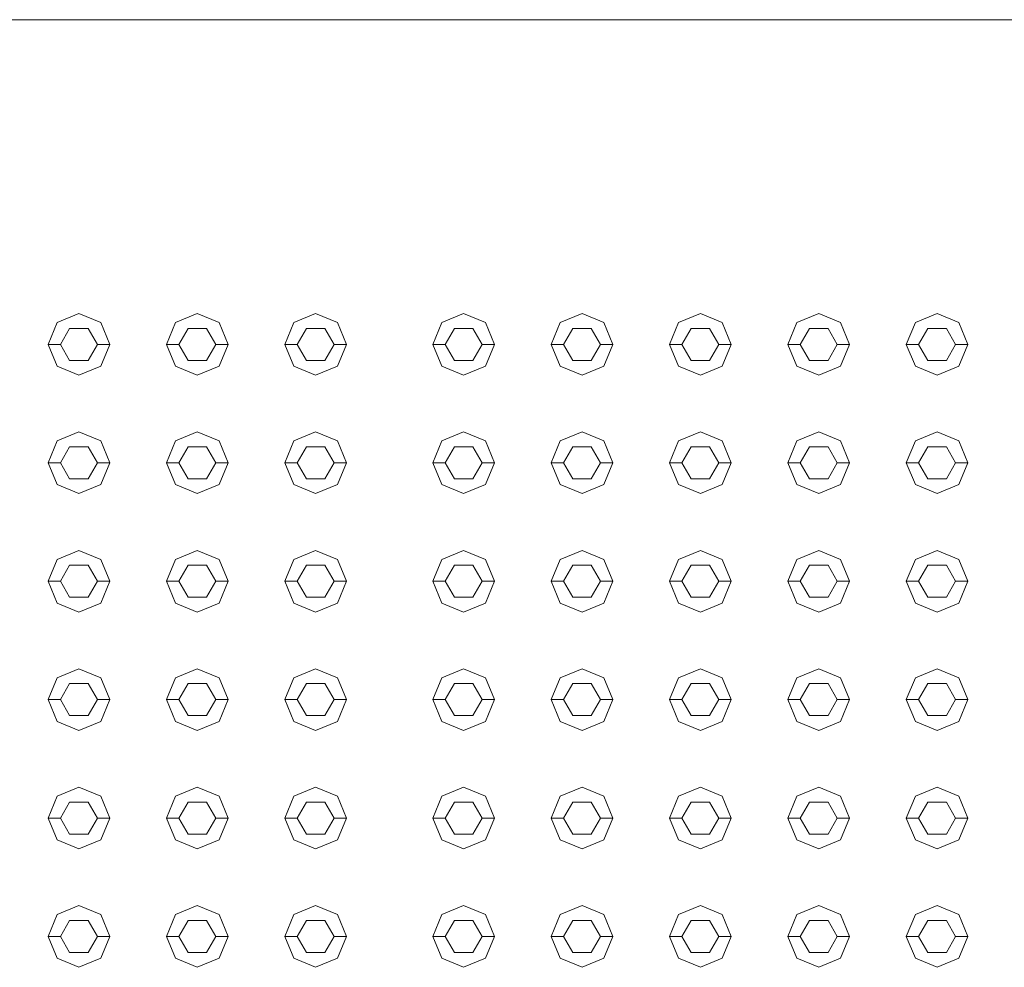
# Model space of a CAD drawing. Header units: millimetres. Extents: x -261 to 187, y -214 to 106.
# Tile 617 of 656: x -215.882 to -215.482, y 14.144 to 14.529. Entities that reach past the tile are written whole.
import ezdxf

# ---------------------------------------------------------------- set-up
doc = ezdxf.new("R2010")
doc.units = ezdxf.units.MM
doc.header["$LTSCALE"] = 0.005
doc.header["$MEASUREMENT"] = 0
doc.layers.add('IFC-Elemento construtivo genérico-Contorno', color=9, linetype='Continuous', lineweight=5)
doc.layers.add('IFC-Laje-Contorno', color=9, linetype='Continuous', lineweight=5)

msp = doc.modelspace()

# ---------------------------------------------------------------- linework, layer by layer
at = {"layer": 'IFC-Elemento construtivo genérico-Contorno', "lineweight": 5}
for p, q in [((-215.86663, 14.40606), (-215.85777, 14.40972)), ((-215.85777, 14.40972), (-215.84892, 14.40606)), ((-215.81854, 14.40606), (-215.80968, 14.40972)), ((-215.80968, 14.40972), (-215.80082, 14.40606)), ((-215.77044, 14.40606), (-215.76159, 14.40972)), ((-215.76159, 14.40972), (-215.75273, 14.40606)), ((-215.71033, 14.40606), (-215.70148, 14.40972)), ((-215.70148, 14.40972), (-215.69262, 14.40606)), ((-215.66224, 14.40606), (-215.65338, 14.40972)), ((-215.65338, 14.40972), (-215.64453, 14.40606)), ((-215.61415, 14.40606), (-215.60529, 14.40972)), ((-215.60529, 14.40972), (-215.59644, 14.40606)), ((-215.56606, 14.40606), (-215.5572, 14.40972)), ((-215.5572, 14.40972), (-215.54834, 14.40606)), ((-215.51796, 14.40606), (-215.50911, 14.40972)), ((-215.50911, 14.40972), (-215.50025, 14.40606)), ((-215.8703, 14.3972), (-215.86663, 14.40606)), ((-215.84892, 14.40606), (-215.84525, 14.3972)), ((-215.8222, 14.3972), (-215.81854, 14.40606)), ((-215.80082, 14.40606), (-215.79716, 14.3972)), ((-215.77411, 14.3972), (-215.77044, 14.40606)), ((-215.75273, 14.40606), (-215.74907, 14.3972)), ((-215.714, 14.3972), (-215.71033, 14.40606)), ((-215.69262, 14.40606), (-215.68895, 14.3972)), ((-215.66591, 14.3972), (-215.66224, 14.40606)), ((-215.64453, 14.40606), (-215.64086, 14.3972)), ((-215.61782, 14.3972), (-215.61415, 14.40606)), ((-215.59644, 14.40606), (-215.59277, 14.3972)), ((-215.56972, 14.3972), (-215.56606, 14.40606)), ((-215.54834, 14.40606), (-215.54468, 14.3972)), ((-215.52163, 14.3972), (-215.51796, 14.40606)), ((-215.50025, 14.40606), (-215.49658, 14.3972)), ((-215.86529, 14.3972), (-215.86153, 14.40371)), ((-215.86153, 14.40371), (-215.85402, 14.40371)), ((-215.85402, 14.40371), (-215.85026, 14.3972)), ((-215.81719, 14.3972), (-215.81344, 14.40371)), ((-215.81344, 14.40371), (-215.80592, 14.40371)), ((-215.80592, 14.40371), (-215.80217, 14.3972)), ((-215.7691, 14.3972), (-215.76535, 14.40371)), ((-215.76535, 14.40371), (-215.75783, 14.40371)), ((-215.75783, 14.40371), (-215.75408, 14.3972)), ((-215.70899, 14.3972), (-215.70523, 14.40371)), ((-215.70523, 14.40371), (-215.69772, 14.40371)), ((-215.69772, 14.40371), (-215.69396, 14.3972)), ((-215.6609, 14.3972), (-215.65714, 14.40371)), ((-215.65714, 14.40371), (-215.64963, 14.40371)), ((-215.64963, 14.40371), (-215.64587, 14.3972)), ((-215.61281, 14.3972), (-215.60905, 14.40371)), ((-215.60905, 14.40371), (-215.60153, 14.40371)), ((-215.60153, 14.40371), (-215.59778, 14.3972)), ((-215.56471, 14.3972), (-215.56096, 14.40371)), ((-215.56096, 14.40371), (-215.55344, 14.40371)), ((-215.55344, 14.40371), (-215.54969, 14.3972)), ((-215.51662, 14.3972), (-215.51287, 14.40371)), ((-215.51287, 14.40371), (-215.50535, 14.40371)), ((-215.50535, 14.40371), (-215.50159, 14.3972)), ((-215.8703, 14.3972), (-215.86529, 14.3972)), ((-215.8703, 14.3972), (-215.86663, 14.38835)), ((-215.86529, 14.3972), (-215.86153, 14.39069)), ((-215.85402, 14.39069), (-215.85026, 14.3972)), ((-215.85026, 14.3972), (-215.84525, 14.3972)), ((-215.84892, 14.38835), (-215.84525, 14.3972)), ((-215.8222, 14.3972), (-215.81719, 14.3972)), ((-215.8222, 14.3972), (-215.81854, 14.38835)), ((-215.81719, 14.3972), (-215.81344, 14.39069)), ((-215.80592, 14.39069), (-215.80217, 14.3972)), ((-215.80217, 14.3972), (-215.79716, 14.3972)), ((-215.80082, 14.38835), (-215.79716, 14.3972)), ((-215.77411, 14.3972), (-215.7691, 14.3972)), ((-215.77411, 14.3972), (-215.77044, 14.38835)), ((-215.7691, 14.3972), (-215.76535, 14.39069)), ((-215.75783, 14.39069), (-215.75408, 14.3972)), ((-215.75408, 14.3972), (-215.74907, 14.3972)), ((-215.75273, 14.38835), (-215.74907, 14.3972)), ((-215.714, 14.3972), (-215.70899, 14.3972)), ((-215.714, 14.3972), (-215.71033, 14.38835)), ((-215.70899, 14.3972), (-215.70523, 14.39069)), ((-215.69772, 14.39069), (-215.69396, 14.3972)), ((-215.69396, 14.3972), (-215.68895, 14.3972)), ((-215.69262, 14.38835), (-215.68895, 14.3972)), ((-215.66591, 14.3972), (-215.6609, 14.3972)), ((-215.66591, 14.3972), (-215.66224, 14.38835)), ((-215.6609, 14.3972), (-215.65714, 14.39069)), ((-215.64963, 14.39069), (-215.64587, 14.3972)), ((-215.64587, 14.3972), (-215.64086, 14.3972)), ((-215.64453, 14.38835), (-215.64086, 14.3972)), ((-215.61782, 14.3972), (-215.61281, 14.3972)), ((-215.61782, 14.3972), (-215.61415, 14.38835)), ((-215.61281, 14.3972), (-215.60905, 14.39069)), ((-215.60153, 14.39069), (-215.59778, 14.3972)), ((-215.59778, 14.3972), (-215.59277, 14.3972)), ((-215.59644, 14.38835), (-215.59277, 14.3972)), ((-215.56972, 14.3972), (-215.56471, 14.3972)), ((-215.56972, 14.3972), (-215.56606, 14.38835)), ((-215.56471, 14.3972), (-215.56096, 14.39069)), ((-215.55344, 14.39069), (-215.54969, 14.3972)), ((-215.54969, 14.3972), (-215.54468, 14.3972)), ((-215.54834, 14.38835), (-215.54468, 14.3972)), ((-215.52163, 14.3972), (-215.51662, 14.3972)), ((-215.52163, 14.3972), (-215.51796, 14.38835)), ((-215.51662, 14.3972), (-215.51287, 14.39069)), ((-215.50535, 14.39069), (-215.50159, 14.3972)), ((-215.50159, 14.3972), (-215.49658, 14.3972)), ((-215.50025, 14.38835), (-215.49658, 14.3972)), ((-215.86663, 14.38835), (-215.85777, 14.38468)), ((-215.86153, 14.39069), (-215.85402, 14.39069)), ((-215.85777, 14.38468), (-215.84892, 14.38835)), ((-215.81854, 14.38835), (-215.80968, 14.38468)), ((-215.81344, 14.39069), (-215.80592, 14.39069)), ((-215.80968, 14.38468), (-215.80082, 14.38835)), ((-215.77044, 14.38835), (-215.76159, 14.38468)), ((-215.76535, 14.39069), (-215.75783, 14.39069)), ((-215.76159, 14.38468), (-215.75273, 14.38835)), ((-215.71033, 14.38835), (-215.70148, 14.38468)), ((-215.70523, 14.39069), (-215.69772, 14.39069)), ((-215.70148, 14.38468), (-215.69262, 14.38835)), ((-215.66224, 14.38835), (-215.65338, 14.38468)), ((-215.65714, 14.39069), (-215.64963, 14.39069)), ((-215.65338, 14.38468), (-215.64453, 14.38835)), ((-215.61415, 14.38835), (-215.60529, 14.38468)), ((-215.60905, 14.39069), (-215.60153, 14.39069)), ((-215.60529, 14.38468), (-215.59644, 14.38835)), ((-215.56606, 14.38835), (-215.5572, 14.38468)), ((-215.56096, 14.39069), (-215.55344, 14.39069)), ((-215.5572, 14.38468), (-215.54834, 14.38835)), ((-215.51796, 14.38835), (-215.50911, 14.38468)), ((-215.51287, 14.39069), (-215.50535, 14.39069)), ((-215.50911, 14.38468), (-215.50025, 14.38835)), ((-215.86663, 14.35797), (-215.85777, 14.36163)), ((-215.85777, 14.36163), (-215.84892, 14.35797)), ((-215.81854, 14.35797), (-215.80968, 14.36163)), ((-215.80968, 14.36163), (-215.80082, 14.35797)), ((-215.77044, 14.35797), (-215.76159, 14.36163)), ((-215.76159, 14.36163), (-215.75273, 14.35797)), ((-215.71033, 14.35797), (-215.70148, 14.36163)), ((-215.70148, 14.36163), (-215.69262, 14.35797)), ((-215.66224, 14.35797), (-215.65338, 14.36163)), ((-215.65338, 14.36163), (-215.64453, 14.35797)), ((-215.61415, 14.35797), (-215.60529, 14.36163)), ((-215.60529, 14.36163), (-215.59644, 14.35797)), ((-215.56606, 14.35797), (-215.5572, 14.36163)), ((-215.5572, 14.36163), (-215.54834, 14.35797)), ((-215.51796, 14.35797), (-215.50911, 14.36163)), ((-215.50911, 14.36163), (-215.50025, 14.35797)), ((-215.8703, 14.34911), (-215.86663, 14.35797)), ((-215.84892, 14.35797), (-215.84525, 14.34911)), ((-215.8222, 14.34911), (-215.81854, 14.35797)), ((-215.80082, 14.35797), (-215.79716, 14.34911)), ((-215.77411, 14.34911), (-215.77044, 14.35797)), ((-215.75273, 14.35797), (-215.74907, 14.34911)), ((-215.714, 14.34911), (-215.71033, 14.35797)), ((-215.69262, 14.35797), (-215.68895, 14.34911)), ((-215.66591, 14.34911), (-215.66224, 14.35797)), ((-215.64453, 14.35797), (-215.64086, 14.34911)), ((-215.61782, 14.34911), (-215.61415, 14.35797)), ((-215.59644, 14.35797), (-215.59277, 14.34911)), ((-215.56972, 14.34911), (-215.56606, 14.35797)), ((-215.54834, 14.35797), (-215.54468, 14.34911)), ((-215.52163, 14.34911), (-215.51796, 14.35797)), ((-215.50025, 14.35797), (-215.49658, 14.34911)), ((-215.86529, 14.34911), (-215.86153, 14.35562)), ((-215.86153, 14.35562), (-215.85402, 14.35562)), ((-215.85402, 14.35562), (-215.85026, 14.34911)), ((-215.81719, 14.34911), (-215.81344, 14.35562)), ((-215.81344, 14.35562), (-215.80592, 14.35562)), ((-215.80592, 14.35562), (-215.80217, 14.34911)), ((-215.7691, 14.34911), (-215.76535, 14.35562)), ((-215.76535, 14.35562), (-215.75783, 14.35562)), ((-215.75783, 14.35562), (-215.75408, 14.34911)), ((-215.70899, 14.34911), (-215.70523, 14.35562)), ((-215.70523, 14.35562), (-215.69772, 14.35562)), ((-215.69772, 14.35562), (-215.69396, 14.34911)), ((-215.6609, 14.34911), (-215.65714, 14.35562)), ((-215.65714, 14.35562), (-215.64963, 14.35562)), ((-215.64963, 14.35562), (-215.64587, 14.34911)), ((-215.61281, 14.34911), (-215.60905, 14.35562)), ((-215.60905, 14.35562), (-215.60153, 14.35562)), ((-215.60153, 14.35562), (-215.59778, 14.34911)), ((-215.56471, 14.34911), (-215.56096, 14.35562)), ((-215.56096, 14.35562), (-215.55344, 14.35562)), ((-215.55344, 14.35562), (-215.54969, 14.34911)), ((-215.51662, 14.34911), (-215.51287, 14.35562)), ((-215.51287, 14.35562), (-215.50535, 14.35562)), ((-215.50535, 14.35562), (-215.50159, 14.34911)), ((-215.8703, 14.34911), (-215.86529, 14.34911)), ((-215.8703, 14.34911), (-215.86663, 14.34026)), ((-215.86529, 14.34911), (-215.86153, 14.3426)), ((-215.85402, 14.3426), (-215.85026, 14.34911)), ((-215.85026, 14.34911), (-215.84525, 14.34911)), ((-215.84892, 14.34026), (-215.84525, 14.34911)), ((-215.8222, 14.34911), (-215.81719, 14.34911)), ((-215.8222, 14.34911), (-215.81854, 14.34026)), ((-215.81719, 14.34911), (-215.81344, 14.3426)), ((-215.80592, 14.3426), (-215.80217, 14.34911)), ((-215.80217, 14.34911), (-215.79716, 14.34911)), ((-215.80082, 14.34026), (-215.79716, 14.34911)), ((-215.77411, 14.34911), (-215.7691, 14.34911)), ((-215.77411, 14.34911), (-215.77044, 14.34026)), ((-215.7691, 14.34911), (-215.76535, 14.3426)), ((-215.75783, 14.3426), (-215.75408, 14.34911)), ((-215.75408, 14.34911), (-215.74907, 14.34911)), ((-215.75273, 14.34026), (-215.74907, 14.34911)), ((-215.714, 14.34911), (-215.70899, 14.34911)), ((-215.714, 14.34911), (-215.71033, 14.34026)), ((-215.70899, 14.34911), (-215.70523, 14.3426)), ((-215.69772, 14.3426), (-215.69396, 14.34911)), ((-215.69396, 14.34911), (-215.68895, 14.34911)), ((-215.69262, 14.34026), (-215.68895, 14.34911)), ((-215.66591, 14.34911), (-215.6609, 14.34911)), ((-215.66591, 14.34911), (-215.66224, 14.34026)), ((-215.6609, 14.34911), (-215.65714, 14.3426)), ((-215.64963, 14.3426), (-215.64587, 14.34911)), ((-215.64587, 14.34911), (-215.64086, 14.34911)), ((-215.64453, 14.34026), (-215.64086, 14.34911)), ((-215.61782, 14.34911), (-215.61281, 14.34911)), ((-215.61782, 14.34911), (-215.61415, 14.34026)), ((-215.61281, 14.34911), (-215.60905, 14.3426)), ((-215.60153, 14.3426), (-215.59778, 14.34911)), ((-215.59778, 14.34911), (-215.59277, 14.34911)), ((-215.59644, 14.34026), (-215.59277, 14.34911)), ((-215.56972, 14.34911), (-215.56471, 14.34911)), ((-215.56972, 14.34911), (-215.56606, 14.34026)), ((-215.56471, 14.34911), (-215.56096, 14.3426)), ((-215.55344, 14.3426), (-215.54969, 14.34911)), ((-215.54969, 14.34911), (-215.54468, 14.34911)), ((-215.54834, 14.34026), (-215.54468, 14.34911)), ((-215.52163, 14.34911), (-215.51662, 14.34911)), ((-215.52163, 14.34911), (-215.51796, 14.34026)), ((-215.51662, 14.34911), (-215.51287, 14.3426)), ((-215.50535, 14.3426), (-215.50159, 14.34911)), ((-215.50159, 14.34911), (-215.49658, 14.34911)), ((-215.50025, 14.34026), (-215.49658, 14.34911)), ((-215.86663, 14.34026), (-215.85777, 14.33659)), ((-215.86153, 14.3426), (-215.85402, 14.3426)), ((-215.85777, 14.33659), (-215.84892, 14.34026)), ((-215.81854, 14.34026), (-215.80968, 14.33659)), ((-215.81344, 14.3426), (-215.80592, 14.3426)), ((-215.80968, 14.33659), (-215.80082, 14.34026)), ((-215.77044, 14.34026), (-215.76159, 14.33659)), ((-215.76535, 14.3426), (-215.75783, 14.3426)), ((-215.76159, 14.33659), (-215.75273, 14.34026)), ((-215.71033, 14.34026), (-215.70148, 14.33659)), ((-215.70523, 14.3426), (-215.69772, 14.3426)), ((-215.70148, 14.33659), (-215.69262, 14.34026)), ((-215.66224, 14.34026), (-215.65338, 14.33659)), ((-215.65714, 14.3426), (-215.64963, 14.3426)), ((-215.65338, 14.33659), (-215.64453, 14.34026)), ((-215.61415, 14.34026), (-215.60529, 14.33659)), ((-215.60905, 14.3426), (-215.60153, 14.3426)), ((-215.60529, 14.33659), (-215.59644, 14.34026)), ((-215.56606, 14.34026), (-215.5572, 14.33659)), ((-215.56096, 14.3426), (-215.55344, 14.3426)), ((-215.5572, 14.33659), (-215.54834, 14.34026)), ((-215.51796, 14.34026), (-215.50911, 14.33659)), ((-215.51287, 14.3426), (-215.50535, 14.3426)), ((-215.50911, 14.33659), (-215.50025, 14.34026)), ((-215.86663, 14.30988), (-215.85777, 14.31354)), ((-215.85777, 14.31354), (-215.84892, 14.30988)), ((-215.81854, 14.30988), (-215.80968, 14.31354)), ((-215.80968, 14.31354), (-215.80082, 14.30988)), ((-215.77044, 14.30988), (-215.76159, 14.31354)), ((-215.76159, 14.31354), (-215.75273, 14.30988)), ((-215.71033, 14.30988), (-215.70148, 14.31354)), ((-215.70148, 14.31354), (-215.69262, 14.30988)), ((-215.66224, 14.30988), (-215.65338, 14.31354)), ((-215.65338, 14.31354), (-215.64453, 14.30988)), ((-215.61415, 14.30988), (-215.60529, 14.31354)), ((-215.60529, 14.31354), (-215.59644, 14.30988)), ((-215.56606, 14.30988), (-215.5572, 14.31354)), ((-215.5572, 14.31354), (-215.54834, 14.30988)), ((-215.51796, 14.30988), (-215.50911, 14.31354)), ((-215.50911, 14.31354), (-215.50025, 14.30988)), ((-215.8703, 14.30102), (-215.86663, 14.30988)), ((-215.84892, 14.30988), (-215.84525, 14.30102)), ((-215.8222, 14.30102), (-215.81854, 14.30988)), ((-215.80082, 14.30988), (-215.79716, 14.30102)), ((-215.77411, 14.30102), (-215.77044, 14.30988)), ((-215.75273, 14.30988), (-215.74907, 14.30102)), ((-215.714, 14.30102), (-215.71033, 14.30988)), ((-215.69262, 14.30988), (-215.68895, 14.30102)), ((-215.66591, 14.30102), (-215.66224, 14.30988)), ((-215.64453, 14.30988), (-215.64086, 14.30102)), ((-215.61782, 14.30102), (-215.61415, 14.30988)), ((-215.59644, 14.30988), (-215.59277, 14.30102)), ((-215.56972, 14.30102), (-215.56606, 14.30988)), ((-215.54834, 14.30988), (-215.54468, 14.30102)), ((-215.52163, 14.30102), (-215.51796, 14.30988)), ((-215.50025, 14.30988), (-215.49658, 14.30102)), ((-215.86529, 14.30102), (-215.86153, 14.30753)), ((-215.86153, 14.30753), (-215.85402, 14.30753)), ((-215.85402, 14.30753), (-215.85026, 14.30102)), ((-215.81719, 14.30102), (-215.81344, 14.30753)), ((-215.81344, 14.30753), (-215.80592, 14.30753)), ((-215.80592, 14.30753), (-215.80217, 14.30102)), ((-215.7691, 14.30102), (-215.76535, 14.30753)), ((-215.76535, 14.30753), (-215.75783, 14.30753)), ((-215.75783, 14.30753), (-215.75408, 14.30102)), ((-215.70899, 14.30102), (-215.70523, 14.30753)), ((-215.70523, 14.30753), (-215.69772, 14.30753)), ((-215.69772, 14.30753), (-215.69396, 14.30102)), ((-215.6609, 14.30102), (-215.65714, 14.30753)), ((-215.65714, 14.30753), (-215.64963, 14.30753)), ((-215.64963, 14.30753), (-215.64587, 14.30102)), ((-215.61281, 14.30102), (-215.60905, 14.30753)), ((-215.60905, 14.30753), (-215.60153, 14.30753)), ((-215.60153, 14.30753), (-215.59778, 14.30102)), ((-215.56471, 14.30102), (-215.56096, 14.30753)), ((-215.56096, 14.30753), (-215.55344, 14.30753)), ((-215.55344, 14.30753), (-215.54969, 14.30102)), ((-215.51662, 14.30102), (-215.51287, 14.30753)), ((-215.51287, 14.30753), (-215.50535, 14.30753)), ((-215.50535, 14.30753), (-215.50159, 14.30102)), ((-215.8703, 14.30102), (-215.86529, 14.30102)), ((-215.8703, 14.30102), (-215.86663, 14.29216)), ((-215.86529, 14.30102), (-215.86153, 14.29451)), ((-215.85402, 14.29451), (-215.85026, 14.30102)), ((-215.85026, 14.30102), (-215.84525, 14.30102)), ((-215.84892, 14.29216), (-215.84525, 14.30102)), ((-215.8222, 14.30102), (-215.81719, 14.30102)), ((-215.8222, 14.30102), (-215.81854, 14.29216)), ((-215.81719, 14.30102), (-215.81344, 14.29451)), ((-215.80592, 14.29451), (-215.80217, 14.30102)), ((-215.80217, 14.30102), (-215.79716, 14.30102)), ((-215.80082, 14.29216), (-215.79716, 14.30102)), ((-215.77411, 14.30102), (-215.7691, 14.30102)), ((-215.77411, 14.30102), (-215.77044, 14.29216)), ((-215.7691, 14.30102), (-215.76535, 14.29451)), ((-215.75783, 14.29451), (-215.75408, 14.30102)), ((-215.75408, 14.30102), (-215.74907, 14.30102)), ((-215.75273, 14.29216), (-215.74907, 14.30102)), ((-215.714, 14.30102), (-215.70899, 14.30102)), ((-215.714, 14.30102), (-215.71033, 14.29216)), ((-215.70899, 14.30102), (-215.70523, 14.29451)), ((-215.69772, 14.29451), (-215.69396, 14.30102)), ((-215.69396, 14.30102), (-215.68895, 14.30102)), ((-215.69262, 14.29216), (-215.68895, 14.30102)), ((-215.66591, 14.30102), (-215.6609, 14.30102)), ((-215.66591, 14.30102), (-215.66224, 14.29216)), ((-215.6609, 14.30102), (-215.65714, 14.29451)), ((-215.64963, 14.29451), (-215.64587, 14.30102)), ((-215.64587, 14.30102), (-215.64086, 14.30102)), ((-215.64453, 14.29216), (-215.64086, 14.30102)), ((-215.61782, 14.30102), (-215.61281, 14.30102)), ((-215.61782, 14.30102), (-215.61415, 14.29216)), ((-215.61281, 14.30102), (-215.60905, 14.29451)), ((-215.60153, 14.29451), (-215.59778, 14.30102)), ((-215.59778, 14.30102), (-215.59277, 14.30102)), ((-215.59644, 14.29216), (-215.59277, 14.30102)), ((-215.56972, 14.30102), (-215.56471, 14.30102)), ((-215.56972, 14.30102), (-215.56606, 14.29216)), ((-215.56471, 14.30102), (-215.56096, 14.29451)), ((-215.55344, 14.29451), (-215.54969, 14.30102)), ((-215.54969, 14.30102), (-215.54468, 14.30102)), ((-215.54834, 14.29216), (-215.54468, 14.30102)), ((-215.52163, 14.30102), (-215.51662, 14.30102)), ((-215.52163, 14.30102), (-215.51796, 14.29216)), ((-215.51662, 14.30102), (-215.51287, 14.29451)), ((-215.50535, 14.29451), (-215.50159, 14.30102)), ((-215.50159, 14.30102), (-215.49658, 14.30102)), ((-215.50025, 14.29216), (-215.49658, 14.30102)), ((-215.86663, 14.29216), (-215.85777, 14.28849)), ((-215.86153, 14.29451), (-215.85402, 14.29451)), ((-215.85777, 14.28849), (-215.84892, 14.29216)), ((-215.81854, 14.29216), (-215.80968, 14.28849)), ((-215.81344, 14.29451), (-215.80592, 14.29451)), ((-215.80968, 14.28849), (-215.80082, 14.29216)), ((-215.77044, 14.29216), (-215.76159, 14.28849)), ((-215.76535, 14.29451), (-215.75783, 14.29451)), ((-215.76159, 14.28849), (-215.75273, 14.29216)), ((-215.71033, 14.29216), (-215.70148, 14.28849)), ((-215.70523, 14.29451), (-215.69772, 14.29451)), ((-215.70148, 14.28849), (-215.69262, 14.29216)), ((-215.66224, 14.29216), (-215.65338, 14.28849)), ((-215.65714, 14.29451), (-215.64963, 14.29451)), ((-215.65338, 14.28849), (-215.64453, 14.29216)), ((-215.61415, 14.29216), (-215.60529, 14.28849)), ((-215.60905, 14.29451), (-215.60153, 14.29451)), ((-215.60529, 14.28849), (-215.59644, 14.29216)), ((-215.56606, 14.29216), (-215.5572, 14.28849)), ((-215.56096, 14.29451), (-215.55344, 14.29451)), ((-215.5572, 14.28849), (-215.54834, 14.29216)), ((-215.51796, 14.29216), (-215.50911, 14.28849)), ((-215.51287, 14.29451), (-215.50535, 14.29451)), ((-215.50911, 14.28849), (-215.50025, 14.29216)), ((-215.86663, 14.26178), (-215.85777, 14.26545)), ((-215.85777, 14.26545), (-215.84892, 14.26178)), ((-215.81854, 14.26178), (-215.80968, 14.26545)), ((-215.80968, 14.26545), (-215.80082, 14.26178)), ((-215.77044, 14.26178), (-215.76159, 14.26545)), ((-215.76159, 14.26545), (-215.75273, 14.26178)), ((-215.71033, 14.26178), (-215.70148, 14.26545)), ((-215.70148, 14.26545), (-215.69262, 14.26178)), ((-215.66224, 14.26178), (-215.65338, 14.26545)), ((-215.65338, 14.26545), (-215.64453, 14.26178)), ((-215.61415, 14.26178), (-215.60529, 14.26545)), ((-215.60529, 14.26545), (-215.59644, 14.26178)), ((-215.56606, 14.26178), (-215.5572, 14.26545)), ((-215.5572, 14.26545), (-215.54834, 14.26178)), ((-215.51796, 14.26178), (-215.50911, 14.26545)), ((-215.50911, 14.26545), (-215.50025, 14.26178)), ((-215.8703, 14.25293), (-215.86663, 14.26178)), ((-215.84892, 14.26178), (-215.84525, 14.25293)), ((-215.8222, 14.25293), (-215.81854, 14.26178)), ((-215.80082, 14.26178), (-215.79716, 14.25293)), ((-215.77411, 14.25293), (-215.77044, 14.26178)), ((-215.75273, 14.26178), (-215.74907, 14.25293)), ((-215.714, 14.25293), (-215.71033, 14.26178)), ((-215.69262, 14.26178), (-215.68895, 14.25293)), ((-215.66591, 14.25293), (-215.66224, 14.26178)), ((-215.64453, 14.26178), (-215.64086, 14.25293)), ((-215.61782, 14.25293), (-215.61415, 14.26178)), ((-215.59644, 14.26178), (-215.59277, 14.25293)), ((-215.56972, 14.25293), (-215.56606, 14.26178)), ((-215.54834, 14.26178), (-215.54468, 14.25293)), ((-215.52163, 14.25293), (-215.51796, 14.26178)), ((-215.50025, 14.26178), (-215.49658, 14.25293)), ((-215.86529, 14.25293), (-215.86153, 14.25943)), ((-215.86153, 14.25943), (-215.85402, 14.25943)), ((-215.85402, 14.25943), (-215.85026, 14.25293)), ((-215.81719, 14.25293), (-215.81344, 14.25943)), ((-215.81344, 14.25943), (-215.80592, 14.25943)), ((-215.80592, 14.25943), (-215.80217, 14.25293)), ((-215.7691, 14.25293), (-215.76535, 14.25943)), ((-215.76535, 14.25943), (-215.75783, 14.25943)), ((-215.75783, 14.25943), (-215.75408, 14.25293)), ((-215.70899, 14.25293), (-215.70523, 14.25943)), ((-215.70523, 14.25943), (-215.69772, 14.25943)), ((-215.69772, 14.25943), (-215.69396, 14.25293)), ((-215.6609, 14.25293), (-215.65714, 14.25943)), ((-215.65714, 14.25943), (-215.64963, 14.25943)), ((-215.64963, 14.25943), (-215.64587, 14.25293)), ((-215.61281, 14.25293), (-215.60905, 14.25943)), ((-215.60905, 14.25943), (-215.60153, 14.25943)), ((-215.60153, 14.25943), (-215.59778, 14.25293)), ((-215.56471, 14.25293), (-215.56096, 14.25943)), ((-215.56096, 14.25943), (-215.55344, 14.25943)), ((-215.55344, 14.25943), (-215.54969, 14.25293)), ((-215.51662, 14.25293), (-215.51287, 14.25943)), ((-215.51287, 14.25943), (-215.50535, 14.25943)), ((-215.50535, 14.25943), (-215.50159, 14.25293)), ((-215.8703, 14.25293), (-215.86529, 14.25293)), ((-215.8703, 14.25293), (-215.86663, 14.24407)), ((-215.86529, 14.25293), (-215.86153, 14.24642)), ((-215.85402, 14.24642), (-215.85026, 14.25293)), ((-215.85026, 14.25293), (-215.84525, 14.25293)), ((-215.84892, 14.24407), (-215.84525, 14.25293)), ((-215.8222, 14.25293), (-215.81719, 14.25293)), ((-215.8222, 14.25293), (-215.81854, 14.24407)), ((-215.81719, 14.25293), (-215.81344, 14.24642)), ((-215.80592, 14.24642), (-215.80217, 14.25293)), ((-215.80217, 14.25293), (-215.79716, 14.25293)), ((-215.80082, 14.24407), (-215.79716, 14.25293)), ((-215.77411, 14.25293), (-215.7691, 14.25293)), ((-215.77411, 14.25293), (-215.77044, 14.24407)), ((-215.7691, 14.25293), (-215.76535, 14.24642)), ((-215.75783, 14.24642), (-215.75408, 14.25293)), ((-215.75408, 14.25293), (-215.74907, 14.25293)), ((-215.75273, 14.24407), (-215.74907, 14.25293)), ((-215.714, 14.25293), (-215.70899, 14.25293)), ((-215.714, 14.25293), (-215.71033, 14.24407)), ((-215.70899, 14.25293), (-215.70523, 14.24642)), ((-215.69772, 14.24642), (-215.69396, 14.25293)), ((-215.69396, 14.25293), (-215.68895, 14.25293)), ((-215.69262, 14.24407), (-215.68895, 14.25293)), ((-215.66591, 14.25293), (-215.6609, 14.25293)), ((-215.66591, 14.25293), (-215.66224, 14.24407)), ((-215.6609, 14.25293), (-215.65714, 14.24642)), ((-215.64963, 14.24642), (-215.64587, 14.25293)), ((-215.64587, 14.25293), (-215.64086, 14.25293)), ((-215.64453, 14.24407), (-215.64086, 14.25293)), ((-215.61782, 14.25293), (-215.61281, 14.25293)), ((-215.61782, 14.25293), (-215.61415, 14.24407)), ((-215.61281, 14.25293), (-215.60905, 14.24642)), ((-215.60153, 14.24642), (-215.59778, 14.25293)), ((-215.59778, 14.25293), (-215.59277, 14.25293)), ((-215.59644, 14.24407), (-215.59277, 14.25293)), ((-215.56972, 14.25293), (-215.56471, 14.25293)), ((-215.56972, 14.25293), (-215.56606, 14.24407)), ((-215.56471, 14.25293), (-215.56096, 14.24642)), ((-215.55344, 14.24642), (-215.54969, 14.25293)), ((-215.54969, 14.25293), (-215.54468, 14.25293)), ((-215.54834, 14.24407), (-215.54468, 14.25293)), ((-215.52163, 14.25293), (-215.51662, 14.25293)), ((-215.52163, 14.25293), (-215.51796, 14.24407)), ((-215.51662, 14.25293), (-215.51287, 14.24642)), ((-215.50535, 14.24642), (-215.50159, 14.25293)), ((-215.50159, 14.25293), (-215.49658, 14.25293)), ((-215.50025, 14.24407), (-215.49658, 14.25293)), ((-215.86663, 14.24407), (-215.85777, 14.2404)), ((-215.86153, 14.24642), (-215.85402, 14.24642)), ((-215.85777, 14.2404), (-215.84892, 14.24407)), ((-215.81854, 14.24407), (-215.80968, 14.2404)), ((-215.81344, 14.24642), (-215.80592, 14.24642)), ((-215.80968, 14.2404), (-215.80082, 14.24407)), ((-215.77044, 14.24407), (-215.76159, 14.2404)), ((-215.76535, 14.24642), (-215.75783, 14.24642)), ((-215.76159, 14.2404), (-215.75273, 14.24407)), ((-215.71033, 14.24407), (-215.70148, 14.2404)), ((-215.70523, 14.24642), (-215.69772, 14.24642)), ((-215.70148, 14.2404), (-215.69262, 14.24407)), ((-215.66224, 14.24407), (-215.65338, 14.2404)), ((-215.65714, 14.24642), (-215.64963, 14.24642)), ((-215.65338, 14.2404), (-215.64453, 14.24407)), ((-215.61415, 14.24407), (-215.60529, 14.2404)), ((-215.60905, 14.24642), (-215.60153, 14.24642)), ((-215.60529, 14.2404), (-215.59644, 14.24407)), ((-215.56606, 14.24407), (-215.5572, 14.2404)), ((-215.56096, 14.24642), (-215.55344, 14.24642)), ((-215.5572, 14.2404), (-215.54834, 14.24407)), ((-215.51796, 14.24407), (-215.50911, 14.2404)), ((-215.51287, 14.24642), (-215.50535, 14.24642)), ((-215.50911, 14.2404), (-215.50025, 14.24407)), ((-215.86663, 14.21369), (-215.85777, 14.21736)), ((-215.85777, 14.21736), (-215.84892, 14.21369)), ((-215.81854, 14.21369), (-215.80968, 14.21736)), ((-215.80968, 14.21736), (-215.80082, 14.21369)), ((-215.77044, 14.21369), (-215.76159, 14.21736)), ((-215.76159, 14.21736), (-215.75273, 14.21369)), ((-215.71033, 14.21369), (-215.70148, 14.21736)), ((-215.70148, 14.21736), (-215.69262, 14.21369)), ((-215.66224, 14.21369), (-215.65338, 14.21736)), ((-215.65338, 14.21736), (-215.64453, 14.21369)), ((-215.61415, 14.21369), (-215.60529, 14.21736)), ((-215.60529, 14.21736), (-215.59644, 14.21369)), ((-215.56606, 14.21369), (-215.5572, 14.21736)), ((-215.5572, 14.21736), (-215.54834, 14.21369)), ((-215.51796, 14.21369), (-215.50911, 14.21736)), ((-215.50911, 14.21736), (-215.50025, 14.21369)), ((-215.8703, 14.20484), (-215.86663, 14.21369)), ((-215.84892, 14.21369), (-215.84525, 14.20484)), ((-215.8222, 14.20484), (-215.81854, 14.21369)), ((-215.80082, 14.21369), (-215.79716, 14.20484)), ((-215.77411, 14.20484), (-215.77044, 14.21369)), ((-215.75273, 14.21369), (-215.74907, 14.20484)), ((-215.714, 14.20484), (-215.71033, 14.21369)), ((-215.69262, 14.21369), (-215.68895, 14.20484)), ((-215.66591, 14.20484), (-215.66224, 14.21369)), ((-215.64453, 14.21369), (-215.64086, 14.20484)), ((-215.61782, 14.20484), (-215.61415, 14.21369)), ((-215.59644, 14.21369), (-215.59277, 14.20484)), ((-215.56972, 14.20484), (-215.56606, 14.21369)), ((-215.54834, 14.21369), (-215.54468, 14.20484)), ((-215.52163, 14.20484), (-215.51796, 14.21369)), ((-215.50025, 14.21369), (-215.49658, 14.20484)), ((-215.86529, 14.20484), (-215.86153, 14.21134)), ((-215.86153, 14.21134), (-215.85402, 14.21134)), ((-215.85402, 14.21134), (-215.85026, 14.20484)), ((-215.81719, 14.20484), (-215.81344, 14.21134)), ((-215.81344, 14.21134), (-215.80592, 14.21134)), ((-215.80592, 14.21134), (-215.80217, 14.20484)), ((-215.7691, 14.20484), (-215.76535, 14.21134)), ((-215.76535, 14.21134), (-215.75783, 14.21134)), ((-215.75783, 14.21134), (-215.75408, 14.20484)), ((-215.70899, 14.20484), (-215.70523, 14.21134)), ((-215.70523, 14.21134), (-215.69772, 14.21134)), ((-215.69772, 14.21134), (-215.69396, 14.20484)), ((-215.6609, 14.20484), (-215.65714, 14.21134)), ((-215.65714, 14.21134), (-215.64963, 14.21134)), ((-215.64963, 14.21134), (-215.64587, 14.20484)), ((-215.61281, 14.20484), (-215.60905, 14.21134)), ((-215.60905, 14.21134), (-215.60153, 14.21134)), ((-215.60153, 14.21134), (-215.59778, 14.20484)), ((-215.56471, 14.20484), (-215.56096, 14.21134)), ((-215.56096, 14.21134), (-215.55344, 14.21134)), ((-215.55344, 14.21134), (-215.54969, 14.20484)), ((-215.51662, 14.20484), (-215.51287, 14.21134)), ((-215.51287, 14.21134), (-215.50535, 14.21134)), ((-215.50535, 14.21134), (-215.50159, 14.20484)), ((-215.8703, 14.20484), (-215.86529, 14.20484)), ((-215.8703, 14.20484), (-215.86663, 14.19598)), ((-215.86529, 14.20484), (-215.86153, 14.19833)), ((-215.85402, 14.19833), (-215.85026, 14.20484)), ((-215.85026, 14.20484), (-215.84525, 14.20484)), ((-215.84892, 14.19598), (-215.84525, 14.20484)), ((-215.8222, 14.20484), (-215.81719, 14.20484)), ((-215.8222, 14.20484), (-215.81854, 14.19598)), ((-215.81719, 14.20484), (-215.81344, 14.19833)), ((-215.80592, 14.19833), (-215.80217, 14.20484)), ((-215.80217, 14.20484), (-215.79716, 14.20484)), ((-215.80082, 14.19598), (-215.79716, 14.20484)), ((-215.77411, 14.20484), (-215.7691, 14.20484)), ((-215.77411, 14.20484), (-215.77044, 14.19598)), ((-215.7691, 14.20484), (-215.76535, 14.19833)), ((-215.75783, 14.19833), (-215.75408, 14.20484)), ((-215.75408, 14.20484), (-215.74907, 14.20484)), ((-215.75273, 14.19598), (-215.74907, 14.20484)), ((-215.714, 14.20484), (-215.70899, 14.20484)), ((-215.714, 14.20484), (-215.71033, 14.19598)), ((-215.70899, 14.20484), (-215.70523, 14.19833)), ((-215.69772, 14.19833), (-215.69396, 14.20484)), ((-215.69396, 14.20484), (-215.68895, 14.20484)), ((-215.69262, 14.19598), (-215.68895, 14.20484)), ((-215.66591, 14.20484), (-215.6609, 14.20484)), ((-215.66591, 14.20484), (-215.66224, 14.19598)), ((-215.6609, 14.20484), (-215.65714, 14.19833)), ((-215.64963, 14.19833), (-215.64587, 14.20484)), ((-215.64587, 14.20484), (-215.64086, 14.20484)), ((-215.64453, 14.19598), (-215.64086, 14.20484)), ((-215.61782, 14.20484), (-215.61281, 14.20484)), ((-215.61782, 14.20484), (-215.61415, 14.19598)), ((-215.61281, 14.20484), (-215.60905, 14.19833)), ((-215.60153, 14.19833), (-215.59778, 14.20484)), ((-215.59778, 14.20484), (-215.59277, 14.20484)), ((-215.59644, 14.19598), (-215.59277, 14.20484)), ((-215.56972, 14.20484), (-215.56471, 14.20484)), ((-215.56972, 14.20484), (-215.56606, 14.19598)), ((-215.56471, 14.20484), (-215.56096, 14.19833)), ((-215.55344, 14.19833), (-215.54969, 14.20484)), ((-215.54969, 14.20484), (-215.54468, 14.20484)), ((-215.54834, 14.19598), (-215.54468, 14.20484)), ((-215.52163, 14.20484), (-215.51662, 14.20484)), ((-215.52163, 14.20484), (-215.51796, 14.19598)), ((-215.51662, 14.20484), (-215.51287, 14.19833)), ((-215.50535, 14.19833), (-215.50159, 14.20484)), ((-215.50159, 14.20484), (-215.49658, 14.20484)), ((-215.50025, 14.19598), (-215.49658, 14.20484)), ((-215.86663, 14.19598), (-215.85777, 14.19231)), ((-215.86153, 14.19833), (-215.85402, 14.19833)), ((-215.85777, 14.19231), (-215.84892, 14.19598)), ((-215.81854, 14.19598), (-215.80968, 14.19231)), ((-215.81344, 14.19833), (-215.80592, 14.19833)), ((-215.80968, 14.19231), (-215.80082, 14.19598)), ((-215.77044, 14.19598), (-215.76159, 14.19231)), ((-215.76535, 14.19833), (-215.75783, 14.19833)), ((-215.76159, 14.19231), (-215.75273, 14.19598)), ((-215.71033, 14.19598), (-215.70148, 14.19231)), ((-215.70523, 14.19833), (-215.69772, 14.19833)), ((-215.70148, 14.19231), (-215.69262, 14.19598)), ((-215.66224, 14.19598), (-215.65338, 14.19231)), ((-215.65714, 14.19833), (-215.64963, 14.19833)), ((-215.65338, 14.19231), (-215.64453, 14.19598)), ((-215.61415, 14.19598), (-215.60529, 14.19231)), ((-215.60905, 14.19833), (-215.60153, 14.19833)), ((-215.60529, 14.19231), (-215.59644, 14.19598)), ((-215.56606, 14.19598), (-215.5572, 14.19231)), ((-215.56096, 14.19833), (-215.55344, 14.19833)), ((-215.5572, 14.19231), (-215.54834, 14.19598)), ((-215.51796, 14.19598), (-215.50911, 14.19231)), ((-215.51287, 14.19833), (-215.50535, 14.19833)), ((-215.50911, 14.19231), (-215.50025, 14.19598)), ((-215.86663, 14.1656), (-215.85777, 14.16927)), ((-215.85777, 14.16927), (-215.84892, 14.1656)), ((-215.81854, 14.1656), (-215.80968, 14.16927)), ((-215.80968, 14.16927), (-215.80082, 14.1656)), ((-215.77044, 14.1656), (-215.76159, 14.16927)), ((-215.76159, 14.16927), (-215.75273, 14.1656)), ((-215.71033, 14.1656), (-215.70148, 14.16927)), ((-215.70148, 14.16927), (-215.69262, 14.1656)), ((-215.66224, 14.1656), (-215.65338, 14.16927)), ((-215.65338, 14.16927), (-215.64453, 14.1656)), ((-215.61415, 14.1656), (-215.60529, 14.16927)), ((-215.60529, 14.16927), (-215.59644, 14.1656)), ((-215.56606, 14.1656), (-215.5572, 14.16927)), ((-215.5572, 14.16927), (-215.54834, 14.1656)), ((-215.51796, 14.1656), (-215.50911, 14.16927)), ((-215.50911, 14.16927), (-215.50025, 14.1656)), ((-215.8703, 14.15674), (-215.86663, 14.1656)), ((-215.84892, 14.1656), (-215.84525, 14.15674)), ((-215.8222, 14.15674), (-215.81854, 14.1656)), ((-215.80082, 14.1656), (-215.79716, 14.15674)), ((-215.77411, 14.15674), (-215.77044, 14.1656)), ((-215.75273, 14.1656), (-215.74907, 14.15674)), ((-215.714, 14.15674), (-215.71033, 14.1656)), ((-215.69262, 14.1656), (-215.68895, 14.15674)), ((-215.66591, 14.15674), (-215.66224, 14.1656)), ((-215.64453, 14.1656), (-215.64086, 14.15674)), ((-215.61782, 14.15674), (-215.61415, 14.1656)), ((-215.59644, 14.1656), (-215.59277, 14.15674)), ((-215.56972, 14.15674), (-215.56606, 14.1656)), ((-215.54834, 14.1656), (-215.54468, 14.15674)), ((-215.52163, 14.15674), (-215.51796, 14.1656)), ((-215.50025, 14.1656), (-215.49658, 14.15674)), ((-215.86529, 14.15674), (-215.86153, 14.16325)), ((-215.86153, 14.16325), (-215.85402, 14.16325)), ((-215.85402, 14.16325), (-215.85026, 14.15674)), ((-215.81719, 14.15674), (-215.81344, 14.16325)), ((-215.81344, 14.16325), (-215.80592, 14.16325)), ((-215.80592, 14.16325), (-215.80217, 14.15674)), ((-215.7691, 14.15674), (-215.76535, 14.16325)), ((-215.76535, 14.16325), (-215.75783, 14.16325)), ((-215.75783, 14.16325), (-215.75408, 14.15674)), ((-215.70899, 14.15674), (-215.70523, 14.16325)), ((-215.70523, 14.16325), (-215.69772, 14.16325)), ((-215.69772, 14.16325), (-215.69396, 14.15674)), ((-215.6609, 14.15674), (-215.65714, 14.16325)), ((-215.65714, 14.16325), (-215.64963, 14.16325)), ((-215.64963, 14.16325), (-215.64587, 14.15674)), ((-215.61281, 14.15674), (-215.60905, 14.16325)), ((-215.60905, 14.16325), (-215.60153, 14.16325)), ((-215.60153, 14.16325), (-215.59778, 14.15674)), ((-215.56471, 14.15674), (-215.56096, 14.16325)), ((-215.56096, 14.16325), (-215.55344, 14.16325)), ((-215.55344, 14.16325), (-215.54969, 14.15674)), ((-215.51662, 14.15674), (-215.51287, 14.16325)), ((-215.51287, 14.16325), (-215.50535, 14.16325)), ((-215.50535, 14.16325), (-215.50159, 14.15674)), ((-215.8703, 14.15674), (-215.86529, 14.15674)), ((-215.8703, 14.15674), (-215.86663, 14.14789)), ((-215.86529, 14.15674), (-215.86153, 14.15024)), ((-215.85402, 14.15024), (-215.85026, 14.15674)), ((-215.85026, 14.15674), (-215.84525, 14.15674)), ((-215.84892, 14.14789), (-215.84525, 14.15674)), ((-215.8222, 14.15674), (-215.81719, 14.15674)), ((-215.8222, 14.15674), (-215.81854, 14.14789)), ((-215.81719, 14.15674), (-215.81344, 14.15024)), ((-215.80592, 14.15024), (-215.80217, 14.15674)), ((-215.80217, 14.15674), (-215.79716, 14.15674)), ((-215.80082, 14.14789), (-215.79716, 14.15674)), ((-215.77411, 14.15674), (-215.7691, 14.15674)), ((-215.77411, 14.15674), (-215.77044, 14.14789)), ((-215.7691, 14.15674), (-215.76535, 14.15024)), ((-215.75783, 14.15024), (-215.75408, 14.15674)), ((-215.75408, 14.15674), (-215.74907, 14.15674)), ((-215.75273, 14.14789), (-215.74907, 14.15674)), ((-215.714, 14.15674), (-215.70899, 14.15674)), ((-215.714, 14.15674), (-215.71033, 14.14789)), ((-215.70899, 14.15674), (-215.70523, 14.15024)), ((-215.69772, 14.15024), (-215.69396, 14.15674)), ((-215.69396, 14.15674), (-215.68895, 14.15674)), ((-215.69262, 14.14789), (-215.68895, 14.15674)), ((-215.66591, 14.15674), (-215.6609, 14.15674)), ((-215.66591, 14.15674), (-215.66224, 14.14789)), ((-215.6609, 14.15674), (-215.65714, 14.15024)), ((-215.64963, 14.15024), (-215.64587, 14.15674)), ((-215.64587, 14.15674), (-215.64086, 14.15674)), ((-215.64453, 14.14789), (-215.64086, 14.15674)), ((-215.61782, 14.15674), (-215.61281, 14.15674)), ((-215.61782, 14.15674), (-215.61415, 14.14789)), ((-215.61281, 14.15674), (-215.60905, 14.15024)), ((-215.60153, 14.15024), (-215.59778, 14.15674)), ((-215.59778, 14.15674), (-215.59277, 14.15674)), ((-215.59644, 14.14789), (-215.59277, 14.15674)), ((-215.56972, 14.15674), (-215.56471, 14.15674)), ((-215.56972, 14.15674), (-215.56606, 14.14789)), ((-215.56471, 14.15674), (-215.56096, 14.15024)), ((-215.55344, 14.15024), (-215.54969, 14.15674)), ((-215.54969, 14.15674), (-215.54468, 14.15674)), ((-215.54834, 14.14789), (-215.54468, 14.15674)), ((-215.52163, 14.15674), (-215.51662, 14.15674)), ((-215.52163, 14.15674), (-215.51796, 14.14789)), ((-215.51662, 14.15674), (-215.51287, 14.15024)), ((-215.50535, 14.15024), (-215.50159, 14.15674)), ((-215.50159, 14.15674), (-215.49658, 14.15674)), ((-215.50025, 14.14789), (-215.49658, 14.15674)), ((-215.86663, 14.14789), (-215.85777, 14.14422)), ((-215.86153, 14.15024), (-215.85402, 14.15024)), ((-215.85777, 14.14422), (-215.84892, 14.14789)), ((-215.81854, 14.14789), (-215.80968, 14.14422)), ((-215.81344, 14.15024), (-215.80592, 14.15024)), ((-215.80968, 14.14422), (-215.80082, 14.14789)), ((-215.77044, 14.14789), (-215.76159, 14.14422)), ((-215.76535, 14.15024), (-215.75783, 14.15024)), ((-215.76159, 14.14422), (-215.75273, 14.14789)), ((-215.71033, 14.14789), (-215.70148, 14.14422)), ((-215.70523, 14.15024), (-215.69772, 14.15024)), ((-215.70148, 14.14422), (-215.69262, 14.14789)), ((-215.66224, 14.14789), (-215.65338, 14.14422)), ((-215.65714, 14.15024), (-215.64963, 14.15024)), ((-215.65338, 14.14422), (-215.64453, 14.14789)), ((-215.61415, 14.14789), (-215.60529, 14.14422)), ((-215.60905, 14.15024), (-215.60153, 14.15024)), ((-215.60529, 14.14422), (-215.59644, 14.14789)), ((-215.56606, 14.14789), (-215.5572, 14.14422)), ((-215.56096, 14.15024), (-215.55344, 14.15024)), ((-215.5572, 14.14422), (-215.54834, 14.14789)), ((-215.51796, 14.14789), (-215.50911, 14.14422)), ((-215.51287, 14.15024), (-215.50535, 14.15024)), ((-215.50911, 14.14422), (-215.50025, 14.14789))]:
    msp.add_line(p, q, dxfattribs=at)
at = {"layer": 'IFC-Laje-Contorno', "lineweight": 5}
msp.add_line((-217.11051, 14.52906), (-213.37841, 14.52906), dxfattribs=at)

doc.saveas('drawing.dxf')
